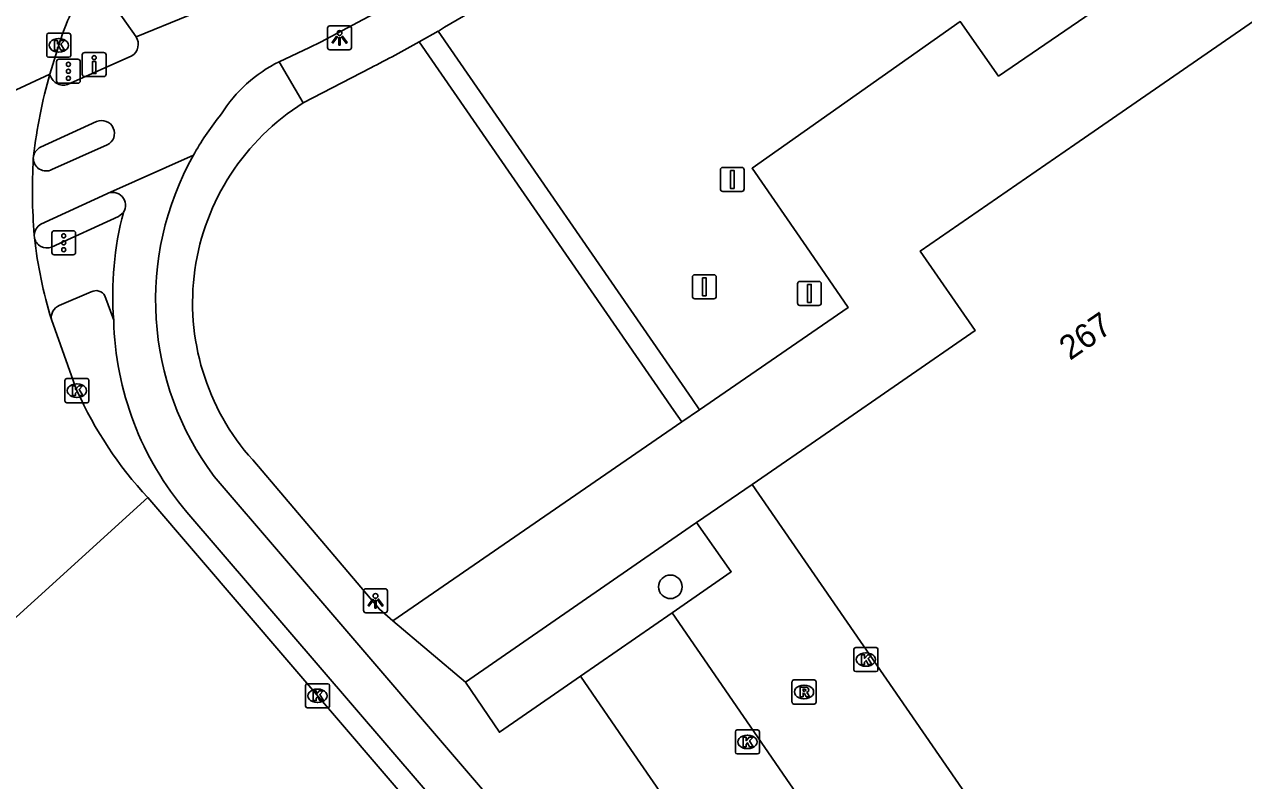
# Model space of a CAD drawing. Extents: x 157692 to 159670, y 381454 to 383289.
# Drawn here: x 157806.6 to 157857.3, y 383062.6 to 383094.1 of the extents above; entities that cross this region are included whole.
import ezdxf

# ---------------------------------------------------------------- set-up
doc = ezdxf.new("R2010")
doc.units = 0
for name, color, linetype in [('IMGEO_Boom', 7, 'Continuous'), ('IMGEO_Drukknoppaal', 7, 'Continuous'), ('IMGEO_Fietspad_open', 7, 'Continuous'), ('IMGEO_Kolk', 7, 'Continuous'), ('IMGEO_Lichtpunt', 7, 'Continuous'), ('IMGEO_Pand', 7, 'Continuous'), ('IMGEO_Pand_nummerreeks', 7, 'Continuous'), ('IMGEO_Parkeervlak_open', 7, 'Continuous'), ('IMGEO_Rijbaan_lokaal_gesloten', 7, 'Continuous'), ('IMGEO_Rijbaan_lokaal_open', 7, 'Continuous'), ('IMGEO_Rijbaan_regionaal_gesloten', 7, 'Continuous'), ('IMGEO_Rioolput', 7, 'Continuous'), ('IMGEO_Verkeersregelinstallatiepaal', 7, 'Continuous'), ('IMGEO_Vlaggenmast', 7, 'Continuous'), ('IMGEO_Voetpad_halfverhard', 7, 'Continuous'), ('IMGEO_Voetpad_open', 7, 'Continuous')]:
    doc.layers.add(name, color=color, linetype=linetype)

msp = doc.modelspace()

# ---------------------------------------------------------------- linework, layer by layer
at = {"layer": 'IMGEO_Boom'}
msp.add_circle((157833.459, 383070.697), 0.489, dxfattribs=at)
at = {"layer": 'IMGEO_Drukknoppaal'}
for p, q in [((157809.089, 383092.927), (157809.879, 383092.927)), ((157809.879, 383092.927), (157809.089, 383092.927)), ((157808.989, 383092.027), (157808.989, 383092.827)), ((157808.989, 383092.827), (157808.989, 383092.027)), ((157809.979, 383092.827), (157809.979, 383092.027)), ((157809.979, 383092.027), (157809.979, 383092.827)), ((157809.879, 383091.927), (157809.089, 383091.927)), ((157809.089, 383091.927), (157809.879, 383091.927))]:
    msp.add_line(p, q, dxfattribs=at)
msp.add_lwpolyline([(157809.559, 383092.552), (157809.559, 383092.052), (157809.409, 383092.052), (157809.409, 383092.552), (157809.559, 383092.552)], dxfattribs=at)
msp.add_circle((157809.484, 383092.717), 0.085, dxfattribs=at)
for centre, start, end in [((157809.089, 383092.827), 90, 180), ((157809.089, 383092.827), 90, 180), ((157809.879, 383092.827), 0, 90), ((157809.879, 383092.827), 360, 90), ((157809.089, 383092.027), 180, 270), ((157809.089, 383092.027), 180, 270), ((157809.879, 383092.027), 270, 0), ((157809.879, 383092.027), 270, 0)]:
    msp.add_arc(centre, 0.1, start, end, dxfattribs=at)
at = {"layer": 'IMGEO_Fietspad_open'}
for points in [[(157811.227, 383093.583), (157813.415, 383094.461)], [(157818.448, 383093.138), (157817.179, 383092.545)], [(157808.379, 383091.593), (157811.058, 383092.791)], [(157814.777, 383090.372), (157814.683, 383090.254)], [(157809.585, 383090.06), (157807.251, 383088.988)], [(157807.728, 383088.057), (157810.028, 383089.08)], [(157810.007, 383087.05), (157810.036, 383087.068), (157813.611, 383088.651)], [(157810.007, 383087.05), (157807.269, 383085.782)], [(157814.472, 383075.288), (157819.994, 383068.846), (157847.131, 383037.19), (157848.343, 383035.573), (157849.367, 383033.87), (157850.787, 383031.205), (157851.642, 383029.423), (157853.128, 383025.966)], [(157843.941, 383038.168), (157813.339, 383073.808)]]:
    msp.add_lwpolyline(points, dxfattribs=at)
for centre, radius, start, end in [((157778.955, 383171.834), 88.05, 296.64924, 307.11498), ((157810.751, 383093.27), 0.569, 302.6075, 33.3018), ((157819.842, 383087.187), 5.983, 116.4294, 147.8395), ((157808.215, 383092.163), 0.593, 192.8399, 286.0537), ((157809.791, 383089.563), 0.538, 296.1433, 112.5065), ((157824.375, 383082.612), 12.342, 141.7469, 150.7082), ((157807.485, 383088.511), 0.531, 116.1292, 167.5982), ((157807.485, 383088.53), 0.532, 182.1847, 297.2014), ((157824.348, 383082.634), 12.308, 150.7323, 216.6409), ((157810.253, 383086.575), 0.535, 326.3501, 117.3943), ((157823.843, 383082.835), 13.587, 165.322, 184.4203), ((157807.517, 383085.32), 0.524, 118.2251, 178.8439), ((157823.083, 383082.094), 12.791, 181.3707, 220.3758)]:
    msp.add_arc(centre, radius, start, end, dxfattribs=at)
at = {"layer": 'IMGEO_Kolk'}
for p, q in [((157807.51, 383092.802), (157807.51, 383093.654)), ((157807.585, 383093.728), (157808.437, 383093.728)), ((157807.998, 383093.508), (157808.023, 383093.508)), ((157808.511, 383093.654), (157808.511, 383092.802)), ((157808.021, 383092.948), (157807.996, 383092.948)), ((157808.437, 383092.728), (157807.585, 383092.728)), ((157808.267, 383078.432), (157808.267, 383079.284)), ((157808.342, 383079.358), (157809.194, 383079.358)), ((157809.268, 383079.284), (157809.268, 383078.432)), ((157808.755, 383079.138), (157808.78, 383079.138)), ((157809.194, 383078.358), (157808.342, 383078.358)), ((157808.778, 383078.578), (157808.753, 383078.578)), ((157841.094, 383067.246), (157841.094, 383068.098)), ((157841.169, 383068.172), (157842.021, 383068.172)), ((157842.095, 383068.098), (157842.095, 383067.246)), ((157841.582, 383067.952), (157841.607, 383067.952)), ((157842.021, 383067.172), (157841.169, 383067.172)), ((157841.605, 383067.392), (157841.58, 383067.392)), ((157818.278, 383065.737), (157818.278, 383066.589)), ((157818.353, 383066.663), (157819.205, 383066.663)), ((157819.279, 383066.589), (157819.279, 383065.737)), ((157818.766, 383066.443), (157818.791, 383066.443)), ((157819.205, 383065.663), (157818.353, 383065.663)), ((157818.789, 383065.883), (157818.764, 383065.883)), ((157836.163, 383063.818), (157836.163, 383064.67)), ((157836.238, 383064.744), (157837.09, 383064.744)), ((157836.651, 383064.524), (157836.676, 383064.524)), ((157837.164, 383064.67), (157837.164, 383063.818)), ((157836.674, 383063.964), (157836.649, 383063.964)), ((157837.09, 383063.744), (157836.238, 383063.744))]:
    msp.add_line(p, q, dxfattribs=at)
for points in [[(157807.51, 383092.802), (157807.51, 383093.654)], [(157807.585, 383093.728), (157808.437, 383093.728)], [(157807.831, 383093.428), (157807.954, 383093.428), (157807.954, 383093.277), (157808.084, 383093.428), (157808.248, 383093.428), (157808.102, 383093.277), (157808.255, 383093.028), (157808.103, 383093.028), (157808.018, 383093.192), (157807.954, 383093.125), (157807.954, 383093.028), (157807.831, 383093.028), (157807.831, 383093.428)], [(157808.511, 383093.654), (157808.511, 383092.802)], [(157808.437, 383092.728), (157807.585, 383092.728)], [(157808.267, 383078.432), (157808.267, 383079.284)], [(157808.342, 383079.358), (157809.194, 383079.358)], [(157809.268, 383079.284), (157809.268, 383078.432)], [(157808.588, 383079.058), (157808.711, 383079.058), (157808.711, 383078.907), (157808.841, 383079.058), (157809.005, 383079.058), (157808.859, 383078.907), (157809.012, 383078.658), (157808.86, 383078.658), (157808.775, 383078.822), (157808.711, 383078.755), (157808.711, 383078.658), (157808.588, 383078.658), (157808.588, 383079.058)], [(157809.194, 383078.358), (157808.342, 383078.358)], [(157841.094, 383067.246), (157841.094, 383068.098)], [(157841.169, 383068.172), (157842.021, 383068.172)], [(157842.095, 383068.098), (157842.095, 383067.246)], [(157841.415, 383067.872), (157841.538, 383067.872), (157841.538, 383067.721), (157841.668, 383067.872), (157841.832, 383067.872), (157841.686, 383067.721), (157841.839, 383067.472), (157841.687, 383067.472), (157841.602, 383067.636), (157841.538, 383067.569), (157841.538, 383067.472), (157841.415, 383067.472), (157841.415, 383067.872)], [(157842.021, 383067.172), (157841.169, 383067.172)], [(157818.278, 383065.737), (157818.278, 383066.589)], [(157818.353, 383066.663), (157819.205, 383066.663)], [(157819.279, 383066.589), (157819.279, 383065.737)], [(157818.599, 383066.363), (157818.722, 383066.363), (157818.722, 383066.212), (157818.852, 383066.363), (157819.016, 383066.363), (157818.87, 383066.212), (157819.023, 383065.963), (157818.871, 383065.963), (157818.786, 383066.127), (157818.722, 383066.06), (157818.722, 383065.963), (157818.599, 383065.963), (157818.599, 383066.363)], [(157819.205, 383065.663), (157818.353, 383065.663)], [(157836.163, 383063.818), (157836.163, 383064.67)], [(157836.238, 383064.744), (157837.09, 383064.744)], [(157837.164, 383064.67), (157837.164, 383063.818)], [(157836.484, 383064.444), (157836.607, 383064.444), (157836.607, 383064.293), (157836.737, 383064.444), (157836.901, 383064.444), (157836.755, 383064.293), (157836.908, 383064.044), (157836.756, 383064.044), (157836.671, 383064.208), (157836.607, 383064.141), (157836.607, 383064.044), (157836.484, 383064.044), (157836.484, 383064.444)], [(157837.09, 383063.744), (157836.238, 383063.744)]]:
    msp.add_lwpolyline(points, dxfattribs=at)
for centre, start, end in [((157807.587, 383093.652), 91.552, 178.448), ((157807.587, 383093.652), 91.552, 178.448), ((157808.435, 383093.652), 1.552, 88.448), ((157808.435, 383093.652), 1.552, 88.448), ((157807.587, 383092.804), 181.552, 268.448), ((157807.587, 383092.804), 181.552, 268.448), ((157808.435, 383092.804), 271.552, 358.448), ((157808.435, 383092.804), 271.552, 358.448), ((157808.344, 383079.282), 91.552, 178.448), ((157808.344, 383079.282), 91.552, 178.448), ((157809.192, 383079.282), 1.552, 88.448), ((157809.192, 383079.282), 1.552, 88.448), ((157808.344, 383078.434), 181.552, 268.448), ((157808.344, 383078.434), 181.552, 268.448), ((157809.192, 383078.434), 271.552, 358.448), ((157809.192, 383078.434), 271.552, 358.448), ((157841.171, 383068.096), 91.552, 178.448), ((157841.171, 383068.096), 91.552, 178.448), ((157842.019, 383068.096), 1.552, 88.448), ((157842.019, 383068.096), 1.552, 88.448), ((157841.171, 383067.248), 181.552, 268.448), ((157841.171, 383067.248), 181.552, 268.448), ((157842.019, 383067.248), 271.552, 358.448), ((157842.019, 383067.248), 271.552, 358.448), ((157818.355, 383066.587), 91.552, 178.448), ((157818.355, 383066.587), 91.552, 178.448), ((157819.203, 383066.587), 1.552, 88.448), ((157819.203, 383066.587), 1.552, 88.448), ((157818.355, 383065.739), 181.552, 268.448), ((157818.355, 383065.739), 181.552, 268.448), ((157819.203, 383065.739), 271.552, 358.448), ((157819.203, 383065.739), 271.552, 358.448), ((157836.24, 383064.668), 91.552, 178.448), ((157836.24, 383064.668), 91.552, 178.448), ((157837.088, 383064.668), 1.552, 88.448), ((157837.088, 383064.668), 1.552, 88.448), ((157836.24, 383063.82), 181.552, 268.448), ((157836.24, 383063.82), 181.552, 268.448), ((157837.088, 383063.82), 271.552, 358.448), ((157837.088, 383063.82), 271.552, 358.448)]:
    msp.add_arc(centre, 0.0765, start, end, dxfattribs=at)
for centre, major_axis, ratio, start_param, end_param in [((157807.997, 383093.228), (-0.387, 0.002), 0.722429, 4.712389, 7.853982), ((157808.022, 383093.228), (-0.39, 0.002), 0.717154, 1.570796, 4.712389), ((157808.754, 383078.858), (-0.387, 0.002), 0.722429, 4.712389, 7.853982), ((157808.779, 383078.858), (-0.39, 0.002), 0.717154, 1.570796, 4.712389), ((157841.581, 383067.672), (-0.387, 0.002), 0.722429, 4.712389, 7.853982), ((157841.606, 383067.672), (-0.39, 0.002), 0.717154, 1.570796, 4.712389), ((157818.765, 383066.163), (-0.387, 0.002), 0.722429, 4.712389, 7.853982), ((157818.79, 383066.163), (-0.39, 0.002), 0.717154, 1.570796, 4.712389), ((157836.65, 383064.244), (-0.387, 0.002), 0.722429, 4.712389, 7.853982), ((157836.675, 383064.244), (-0.39, 0.002), 0.717154, 1.570796, 4.712389)]:
    msp.add_ellipse(centre, major_axis=major_axis, ratio=ratio, start_param=start_param, end_param=end_param, dxfattribs=at)
at = {"layer": 'IMGEO_Lichtpunt'}
for p, q in [((157819.195, 383093.943), (157819.195, 383093.136)), ((157819.195, 383093.943), (157819.195, 383093.136)), ((157820.097, 383094.038), (157819.289, 383094.038)), ((157820.097, 383094.038), (157819.289, 383094.038)), ((157820.191, 383093.136), (157820.191, 383093.943)), ((157820.191, 383093.136), (157820.191, 383093.943)), ((157819.289, 383093.042), (157820.097, 383093.042)), ((157819.289, 383093.042), (157820.097, 383093.042)), ((157821.594, 383070.617), (157820.786, 383070.617)), ((157821.594, 383070.617), (157820.786, 383070.617)), ((157820.692, 383070.522), (157820.692, 383069.715)), ((157820.692, 383070.522), (157820.692, 383069.715)), ((157821.688, 383069.715), (157821.688, 383070.522)), ((157821.688, 383069.715), (157821.688, 383070.522)), ((157820.786, 383069.621), (157821.594, 383069.621)), ((157820.786, 383069.621), (157821.594, 383069.621))]:
    msp.add_line(p, q, dxfattribs=at)
for points in [[(157819.569, 383093.607), (157819.608, 383093.579), (157819.42, 383093.317), (157819.382, 383093.344), (157819.569, 383093.607)], [(157819.671, 383093.559), (157819.718, 383093.559), (157819.718, 383093.237), (157819.671, 383093.237), (157819.671, 383093.559)], [(157819.781, 383093.579), (157819.819, 383093.606), (157820.006, 383093.344), (157819.967, 383093.316), (157819.781, 383093.579)], [(157821.066, 383070.186), (157821.105, 383070.158), (157820.917, 383069.896), (157820.879, 383069.923), (157821.066, 383070.186)], [(157821.168, 383070.138), (157821.215, 383070.138), (157821.215, 383069.816), (157821.168, 383069.816), (157821.168, 383070.138)], [(157821.278, 383070.158), (157821.316, 383070.185), (157821.503, 383069.923), (157821.464, 383069.895), (157821.278, 383070.158)]]:
    msp.add_lwpolyline(points, dxfattribs=at)
for centre in [(157819.694, 383093.741), (157821.191, 383070.32)]:
    msp.add_circle(centre, 0.0994, dxfattribs=at)
for centre, start, end in [((157819.289, 383093.943), 90, 180), ((157819.289, 383093.943), 90, 180), ((157820.097, 383093.943), 0, 90), ((157820.097, 383093.943), 0, 90), ((157819.289, 383093.136), 180, 270), ((157819.289, 383093.136), 180, 270), ((157820.097, 383093.136), 270, 0), ((157820.097, 383093.136), 270, 360), ((157820.786, 383070.522), 90, 180), ((157820.786, 383070.522), 90, 180), ((157821.594, 383070.522), 0, 90), ((157821.594, 383070.522), 0, 90), ((157820.786, 383069.715), 180, 270), ((157820.786, 383069.715), 180, 270), ((157821.594, 383069.715), 270, 0), ((157821.594, 383069.715), 270, 360)]:
    msp.add_arc(centre, 0.0946, start, end, dxfattribs=at)
at = {"layer": 'IMGEO_Pand'}
for points in [[(157836.867, 383074.959), (157840.126, 383077.208), (157846.136, 383081.355), (157843.853, 383084.664), (157850.29, 383089.106), (157868.559, 383101.724), (157866.435, 383104.81), (157885.361, 383117.832), (157887.465, 383114.782), (157905.978, 383127.569), (157919.077, 383108.561)], [(157836.867, 383074.959), (157847.918, 383058.941)]]:
    msp.add_lwpolyline(points, dxfattribs=at)
at = {"layer": 'IMGEO_Parkeervlak_open'}
msp.add_lwpolyline([(157833.529, 383069.617), (157829.716, 383066.979)], dxfattribs=at)
at = {"layer": 'IMGEO_Rijbaan_lokaal_gesloten'}
for points in [[(157806.966, 383088.625), (157806.953, 383088.51)], [(157806.993, 383085.331), (157807.003, 383085.217)], [(157807.705, 383081.823), (157808.768, 383078.858)], [(157811.717, 383074.407), (157802.275, 383065.844)], [(157811.717, 383074.407), (157845.018, 383035.533)]]:
    msp.add_lwpolyline(points, dxfattribs=at)
for centre, radius, start, end in [((157827.552, 383086.339), 20.712, 164.048, 173.6623), ((157829.108, 383087.199), 22.194, 176.6136, 184.8282), ((157825.293, 383087.23), 18.4, 186.2819, 197.0902), ((157823.875, 383085.665), 16.57, 204.2548, 222.7979)]:
    msp.add_arc(centre, radius, start, end, dxfattribs=at)
at = {"layer": 'IMGEO_Rijbaan_lokaal_open'}
for points in [[(157834.545, 383073.374), (157836.867, 383074.959)], [(157833.529, 383069.617), (157835.993, 383071.322), (157834.545, 383073.374)], [(157896.365, 383044.934), (157894.532, 383047.6), (157893.275, 383049.432), (157889.846, 383047.029), (157862.026, 383028.222), (157833.529, 383069.617)]]:
    msp.add_lwpolyline(points, dxfattribs=at)
at = {"layer": 'IMGEO_Rijbaan_regionaal_gesloten'}
for points in [[(157807.637, 383092.031), (157808.011, 383093.228)], [(157792.737, 383085.096), (157807.637, 383092.031)]]:
    msp.add_lwpolyline(points, dxfattribs=at)
msp.add_arc((157821.752, 383088.799), 14.437, 152.3652, 162.137, dxfattribs=at)
at = {"layer": 'IMGEO_Rioolput'}
for p, q in [((157838.519, 383065.896), (157838.519, 383066.748)), ((157838.594, 383066.822), (157839.446, 383066.822)), ((157839.007, 383066.602), (157839.032, 383066.602)), ((157839.52, 383066.748), (157839.52, 383065.896)), ((157839.03, 383066.042), (157839.005, 383066.042)), ((157839.446, 383065.822), (157838.594, 383065.822))]:
    msp.add_line(p, q, dxfattribs=at)
for points in [[(157838.519, 383065.896), (157838.519, 383066.748)], [(157838.594, 383066.822), (157839.446, 383066.822)], [(157839.108, 383066.52), (157838.856, 383066.522), (157838.856, 383066.122)], [(157839.52, 383066.748), (157839.52, 383065.896)], [(157838.856, 383066.122), (157838.98, 383066.122), (157838.98, 383066.284), (157838.991, 383066.284)], [(157839.034, 383066.441), (157838.98, 383066.441), (157838.98, 383066.36)], [(157838.98, 383066.36), (157839.032, 383066.36)], [(157839.038, 383066.255), (157839.109, 383066.122), (157839.249, 383066.122), (157839.184, 383066.248)], [(157839.446, 383065.822), (157838.594, 383065.822)]]:
    msp.add_lwpolyline(points, dxfattribs=at)
for centre, radius, start, end in [((157838.596, 383066.746), 0.0765, 91.552, 178.448), ((157838.596, 383066.746), 0.0765, 91.552, 178.448), ((157839.107, 383066.41), 0.109, 350.3612, 89.416), ((157839.444, 383066.746), 0.0765, 1.552, 88.448), ((157839.444, 383066.746), 0.0765, 1.552, 88.448), ((157838.99, 383066.231), 0.0533, 26.0293, 88.6989), ((157839.016, 383066.549), 0.19, 274.7715, 282.9687), ((157839.04, 383066.345), 0.0964, 77.0061, 93.1865), ((157839.054, 383066.402), 0.0378, 276.6634, 79.6772), ((157839.105, 383066.41), 0.112, 277.5842, 350.9817), ((157839.089, 383066.195), 0.108, 29.5134, 73.7905), ((157838.596, 383065.898), 0.0765, 181.552, 268.448), ((157838.596, 383065.898), 0.0765, 181.552, 268.448), ((157839.444, 383065.898), 0.0765, 271.552, 358.448), ((157839.444, 383065.898), 0.0765, 271.552, 358.448)]:
    msp.add_arc(centre, radius, start, end, dxfattribs=at)
for centre, major_axis, ratio, start_param, end_param in [((157839.006, 383066.322), (-0.387, 0.002), 0.722429, 4.712389, 7.853982), ((157839.031, 383066.322), (-0.39, 0.002), 0.717154, 1.570796, 4.712389)]:
    msp.add_ellipse(centre, major_axis=major_axis, ratio=ratio, start_param=start_param, end_param=end_param, dxfattribs=at)
at = {"layer": 'IMGEO_Verkeersregelinstallatiepaal'}
for p, q in [((157807.918, 383091.747), (157807.918, 383092.547)), ((157807.918, 383092.547), (157807.918, 383091.747)), ((157808.018, 383092.647), (157808.808, 383092.647)), ((157808.808, 383092.647), (157808.018, 383092.647)), ((157808.908, 383092.547), (157808.908, 383091.747)), ((157808.908, 383091.747), (157808.908, 383092.547)), ((157808.808, 383091.647), (157808.018, 383091.647)), ((157808.018, 383091.647), (157808.808, 383091.647)), ((157807.722, 383084.611), (157807.722, 383085.411)), ((157807.722, 383085.411), (157807.722, 383084.611)), ((157807.822, 383085.511), (157808.612, 383085.511)), ((157808.612, 383085.511), (157807.822, 383085.511)), ((157808.712, 383085.411), (157808.712, 383084.611)), ((157808.712, 383084.611), (157808.712, 383085.411)), ((157808.612, 383084.511), (157807.822, 383084.511)), ((157807.822, 383084.511), (157808.612, 383084.511))]:
    msp.add_line(p, q, dxfattribs=at)
for centre in [(157808.413, 383092.437), (157808.413, 383092.147), (157808.413, 383091.857), (157808.217, 383085.301), (157808.217, 383085.011), (157808.217, 383084.721)]:
    msp.add_circle(centre, 0.085, dxfattribs=at)
for centre, start, end in [((157808.018, 383092.547), 90, 180), ((157808.018, 383092.547), 90, 180), ((157808.808, 383092.547), 0, 90), ((157808.808, 383092.547), 360, 90), ((157808.018, 383091.747), 180, 270), ((157808.018, 383091.747), 180, 270), ((157808.808, 383091.747), 270, 0), ((157808.808, 383091.747), 270, 0), ((157807.822, 383085.411), 90, 180), ((157807.822, 383085.411), 90, 180), ((157808.612, 383085.411), 0, 90), ((157808.612, 383085.411), 360, 90), ((157807.822, 383084.611), 180, 270), ((157807.822, 383084.611), 180, 270), ((157808.612, 383084.611), 270, 0), ((157808.612, 383084.611), 270, 0)]:
    msp.add_arc(centre, 0.1, start, end, dxfattribs=at)
at = {"layer": 'IMGEO_Vlaggenmast'}
for p, q in [((157835.539, 383087.25), (157835.539, 383088.05)), ((157835.539, 383088.05), (157835.539, 383087.25)), ((157835.639, 383088.15), (157836.429, 383088.15)), ((157836.429, 383088.15), (157835.639, 383088.15)), ((157836.529, 383088.05), (157836.529, 383087.25)), ((157836.529, 383087.25), (157836.529, 383088.05)), ((157836.429, 383087.15), (157835.639, 383087.15)), ((157835.639, 383087.15), (157836.429, 383087.15)), ((157834.376, 383082.784), (157834.376, 383083.584)), ((157834.376, 383083.584), (157834.376, 383082.784)), ((157834.476, 383083.684), (157835.266, 383083.684)), ((157835.266, 383083.684), (157834.476, 383083.684)), ((157835.366, 383083.584), (157835.366, 383082.784)), ((157835.366, 383082.784), (157835.366, 383083.584)), ((157838.748, 383082.505), (157838.748, 383083.305)), ((157838.748, 383083.305), (157838.748, 383082.505)), ((157838.848, 383083.405), (157839.638, 383083.405)), ((157839.638, 383083.405), (157838.848, 383083.405)), ((157839.738, 383083.305), (157839.738, 383082.505)), ((157839.738, 383082.505), (157839.738, 383083.305)), ((157835.266, 383082.684), (157834.476, 383082.684)), ((157834.476, 383082.684), (157835.266, 383082.684)), ((157839.638, 383082.405), (157838.848, 383082.405)), ((157838.848, 383082.405), (157839.638, 383082.405))]:
    msp.add_line(p, q, dxfattribs=at)
for points in [[(157835.959, 383088.025), (157836.109, 383088.025), (157836.109, 383087.275), (157835.959, 383087.275), (157835.959, 383088.025)], [(157834.796, 383083.559), (157834.946, 383083.559), (157834.946, 383082.809), (157834.796, 383082.809), (157834.796, 383083.559)], [(157839.168, 383083.28), (157839.318, 383083.28), (157839.318, 383082.53), (157839.168, 383082.53), (157839.168, 383083.28)]]:
    msp.add_lwpolyline(points, dxfattribs=at)
for centre, start, end in [((157835.639, 383088.05), 90, 180), ((157835.639, 383088.05), 90, 180), ((157836.429, 383088.05), 0, 90), ((157836.429, 383088.05), 360, 90), ((157835.639, 383087.25), 180, 270), ((157835.639, 383087.25), 180, 270), ((157836.429, 383087.25), 270, 0), ((157836.429, 383087.25), 270, 0), ((157834.476, 383083.584), 90, 180), ((157834.476, 383083.584), 90, 180), ((157835.266, 383083.584), 0, 90), ((157835.266, 383083.584), 360, 90), ((157838.848, 383083.305), 90, 180), ((157838.848, 383083.305), 90, 180), ((157839.638, 383083.305), 0, 90), ((157839.638, 383083.305), 360, 90), ((157834.476, 383082.784), 180, 270), ((157834.476, 383082.784), 180, 270), ((157835.266, 383082.784), 270, 0), ((157835.266, 383082.784), 270, 0), ((157838.848, 383082.505), 180, 270), ((157838.848, 383082.505), 180, 270), ((157839.638, 383082.505), 270, 0), ((157839.638, 383082.505), 270, 0)]:
    msp.add_arc(centre, 0.1, start, end, dxfattribs=at)
at = {"layer": 'IMGEO_Voetpad_halfverhard'}
for points in [[(157833.937, 383077.557), (157833.609, 383078.031), (157823.001, 383093.37)], [(157823.804, 383093.822), (157834.353, 383078.534), (157834.676, 383078.066)]]:
    msp.add_lwpolyline(points, dxfattribs=at)
at = {"layer": 'IMGEO_Voetpad_open'}
for points in [[(157834.676, 383078.066), (157840.852, 383082.316), (157839.117, 383084.848), (157836.857, 383088.112), (157845.521, 383094.213), (157847.116, 383091.947), (157905.419, 383131.801), (157906.196, 383132.499), (157934.865, 383090.309)], [(157811.227, 383093.583), (157809.855, 383095.542)], [(157823.804, 383093.822), (157823.001, 383093.37)], [(157818.187, 383090.828), (157817.179, 383092.545)], [(157820.996, 383092.29), (157818.187, 383090.828)], [(157807.711, 383084.832), (157810.495, 383086.098), (157810.699, 383086.278)], [(157809.361, 383082.97), (157808.034, 383082.397)], [(157810.296, 383081.788), (157809.932, 383082.8)], [(157834.676, 383078.066), (157833.937, 383077.557)], [(157833.937, 383077.557), (157821.918, 383069.287)], [(157816.08, 383075.974), (157821.355, 383069.765), (157821.918, 383069.287)], [(157824.935, 383066.726), (157834.278, 383073.192), (157834.545, 383073.374)], [(157821.918, 383069.287), (157824.935, 383066.726)], [(157829.716, 383066.979), (157828.819, 383066.358), (157826.349, 383064.649), (157824.935, 383066.726)], [(157829.716, 383066.979), (157831.819, 383063.926), (157833.547, 383061.417), (157841.718, 383049.554), (157841.019, 383049.065), (157850.228, 383035.516)]]:
    msp.add_lwpolyline(points, dxfattribs=at)
for centre, radius, start, end in [((157771.253, 383183.839), 104.234, 300.27604, 305.63263), ((157791.433, 383149.575), 64.464, 297.29715, 299.3214), ((157823.382, 383082.515), 9.803, 122.0005, 221.8527), ((157807.517, 383085.318), 0.524, 191.1445, 291.7821), ((157809.562, 383082.602), 0.419, 28.1599, 118.6811), ((157808.22, 383081.909), 0.522, 110.8341, 189.5258)]:
    msp.add_arc(centre, radius, start, end, dxfattribs=at)

# ---------------------------------------------------------------- texts
at = {"layer": 'IMGEO_Pand_nummerreeks'}
msp.add_text('267', height=1, rotation=34.6067, dxfattribs=at).set_placement((157850.085, 383080.095))

doc.saveas('drawing.dxf')
